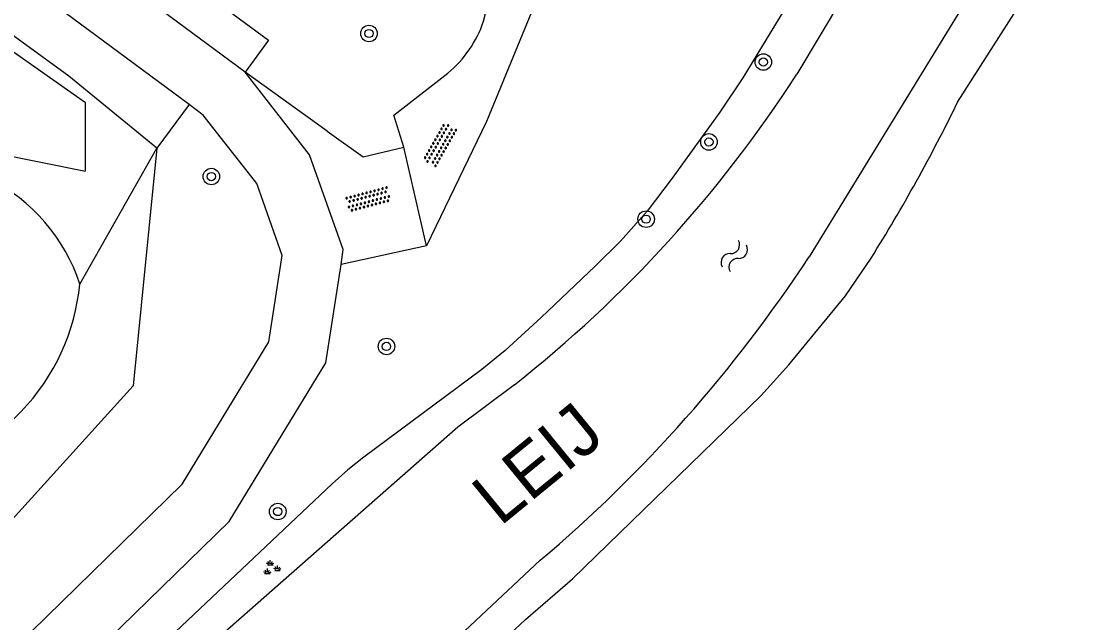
# Model space of a CAD drawing. Extents: x 135999 to 138000, y 396000 to 398501.
# Drawn here: x 136593.9 to 136645.1, y 396258.6 to 396287.8 of the extents above; entities that cross this region are included whole.
import ezdxf

# ---------------------------------------------------------------- set-up
doc = ezdxf.new("R2010")
doc.units = 0
for name, color, linetype in [('gg-afsc-erfafscheiding', 7, 'Continuous'), ('gg-anno-naam water', 7, 'Continuous'), ('gg-knt-bronhoudergrens', 7, 'Continuous'), ('gg-knt-onverhard', 7, 'Continuous'), ('gg-kntw-bovenkant insteek waterloop', 7, 'Continuous'), ('gg-kntw-waterlijn', 7, 'Continuous'), ('gt-grn-groengrens', 7, 'Continuous'), ('gt-symb-boom', 7, 'Continuous'), ('gt-symb-groenvak', 7, 'Continuous'), ('gt-symb-overige verharding', 7, 'Continuous'), ('gt-symb-watersymbool', 7, 'Continuous')]:
    doc.layers.add(name, color=color, linetype=linetype)

# ---------------------------------------------------------------- blocks, each defined once
blk = doc.blocks.new('gt0-BOOM')
at = {"layer": 'gt-symb-boom'}
for radius in [0.4, 0.2]:
    blk.add_circle((0, 0), radius, dxfattribs=at)
blk = doc.blocks.new('gt0-WA')
at = {"layer": 'gt-symb-watersymbool'}
for centre, start, end in [((-0.323, 0.022), 28.0725, 151.9275), ((0.427, 0.422), 208.0725, 331.9275), ((-0.323, -0.428), 28.0725, 151.9275), ((0.427, -0.028), 208.0725, 331.9275)]:
    blk.add_arc(centre, 0.425, start, end, dxfattribs=at)
blk = doc.blocks.new('gt0-OVH')
at = {"layer": 'gt-symb-overige verharding'}
for points in [[(-0.972, 0.298), (-0.967, 0.308), (-0.965, 0.319), (-0.966, 0.33), (-0.971, 0.34), (-0.978, 0.348), (-0.988, 0.353), (-0.999, 0.355), (-1.01, 0.354), (-1.02, 0.349), (-1.028, 0.342), (-1.033, 0.332), (-1.035, 0.321), (-1.034, 0.31), (-1.029, 0.3), (-1.022, 0.292), (-1.012, 0.287), (-1.001, 0.285), (-0.99, 0.286), (-0.98, 0.291)], [(-0.872, 0.106), (-0.867, 0.116), (-0.865, 0.126), (-0.866, 0.137), (-0.871, 0.147), (-0.878, 0.156), (-0.888, 0.161), (-0.899, 0.163), (-0.91, 0.162), (-0.92, 0.157), (-0.928, 0.15), (-0.933, 0.14), (-0.935, 0.129), (-0.934, 0.118), (-0.929, 0.108), (-0.922, 0.1), (-0.912, 0.095), (-0.901, 0.092), (-0.89, 0.094), (-0.88, 0.098)], [(-0.772, 0.298), (-0.767, 0.308), (-0.765, 0.319), (-0.766, 0.33), (-0.771, 0.34), (-0.778, 0.348), (-0.788, 0.353), (-0.799, 0.355), (-0.81, 0.354), (-0.82, 0.349), (-0.828, 0.342), (-0.833, 0.332), (-0.835, 0.321), (-0.834, 0.31), (-0.829, 0.3), (-0.822, 0.292), (-0.812, 0.287), (-0.801, 0.285), (-0.79, 0.286), (-0.78, 0.291)], [(-0.672, 0.106), (-0.667, 0.116), (-0.665, 0.126), (-0.666, 0.137), (-0.671, 0.147), (-0.678, 0.156), (-0.688, 0.161), (-0.699, 0.163), (-0.71, 0.162), (-0.72, 0.157), (-0.728, 0.15), (-0.733, 0.14), (-0.735, 0.129), (-0.734, 0.118), (-0.729, 0.108), (-0.722, 0.1), (-0.712, 0.095), (-0.701, 0.092), (-0.69, 0.094), (-0.68, 0.098)], [(-0.572, 0.298), (-0.567, 0.308), (-0.565, 0.319), (-0.566, 0.33), (-0.571, 0.34), (-0.578, 0.348), (-0.588, 0.353), (-0.599, 0.355), (-0.61, 0.354), (-0.62, 0.349), (-0.628, 0.342), (-0.633, 0.332), (-0.635, 0.321), (-0.634, 0.31), (-0.629, 0.3), (-0.622, 0.292), (-0.612, 0.287), (-0.601, 0.285), (-0.59, 0.286), (-0.58, 0.291)], [(-0.472, 0.106), (-0.467, 0.116), (-0.465, 0.126), (-0.466, 0.137), (-0.471, 0.147), (-0.478, 0.156), (-0.488, 0.161), (-0.499, 0.163), (-0.51, 0.162), (-0.52, 0.157), (-0.528, 0.15), (-0.533, 0.14), (-0.535, 0.129), (-0.534, 0.118), (-0.529, 0.108), (-0.522, 0.1), (-0.512, 0.095), (-0.501, 0.092), (-0.49, 0.094), (-0.48, 0.098)], [(-0.372, 0.298), (-0.367, 0.308), (-0.365, 0.319), (-0.366, 0.33), (-0.371, 0.34), (-0.378, 0.348), (-0.388, 0.353), (-0.399, 0.355), (-0.41, 0.354), (-0.42, 0.349), (-0.428, 0.342), (-0.433, 0.332), (-0.435, 0.321), (-0.434, 0.31), (-0.429, 0.3), (-0.422, 0.292), (-0.412, 0.287), (-0.401, 0.285), (-0.39, 0.286), (-0.38, 0.291)], [(-0.272, 0.106), (-0.267, 0.116), (-0.265, 0.126), (-0.266, 0.137), (-0.271, 0.147), (-0.278, 0.156), (-0.288, 0.161), (-0.299, 0.163), (-0.31, 0.162), (-0.32, 0.157), (-0.328, 0.15), (-0.333, 0.14), (-0.335, 0.129), (-0.334, 0.118), (-0.329, 0.108), (-0.322, 0.1), (-0.312, 0.095), (-0.301, 0.092), (-0.29, 0.094), (-0.28, 0.098)], [(-0.172, 0.298), (-0.167, 0.308), (-0.165, 0.319), (-0.166, 0.33), (-0.171, 0.34), (-0.178, 0.348), (-0.188, 0.353), (-0.199, 0.355), (-0.21, 0.354), (-0.22, 0.349), (-0.228, 0.342), (-0.233, 0.332), (-0.235, 0.321), (-0.234, 0.31), (-0.229, 0.3), (-0.222, 0.292), (-0.212, 0.287), (-0.201, 0.285), (-0.19, 0.286), (-0.18, 0.291)], [(-0.072, 0.106), (-0.067, 0.116), (-0.065, 0.126), (-0.066, 0.137), (-0.071, 0.147), (-0.078, 0.156), (-0.088, 0.161), (-0.099, 0.163), (-0.11, 0.162), (-0.12, 0.157), (-0.128, 0.15), (-0.133, 0.14), (-0.135, 0.129), (-0.134, 0.118), (-0.129, 0.108), (-0.122, 0.1), (-0.112, 0.095), (-0.101, 0.092), (-0.09, 0.094), (-0.08, 0.098)], [(0.028, 0.298), (0.033, 0.308), (0.035, 0.319), (0.034, 0.33), (0.029, 0.34), (0.022, 0.348), (0.012, 0.353), (0.001, 0.355), (-0.01, 0.354), (-0.02, 0.349), (-0.028, 0.342), (-0.033, 0.332), (-0.035, 0.321), (-0.034, 0.31), (-0.029, 0.3), (-0.022, 0.292), (-0.012, 0.287), (-0.001, 0.285), (0.01, 0.286), (0.02, 0.291)], [(0.128, 0.106), (0.133, 0.116), (0.135, 0.126), (0.134, 0.137), (0.129, 0.147), (0.122, 0.156), (0.112, 0.161), (0.101, 0.163), (0.09, 0.162), (0.08, 0.157), (0.072, 0.15), (0.067, 0.14), (0.065, 0.129), (0.066, 0.118), (0.071, 0.108), (0.078, 0.1), (0.088, 0.095), (0.099, 0.092), (0.11, 0.094), (0.12, 0.098)], [(0.228, 0.298), (0.233, 0.308), (0.235, 0.319), (0.234, 0.33), (0.229, 0.34), (0.222, 0.348), (0.212, 0.353), (0.201, 0.355), (0.19, 0.354), (0.18, 0.349), (0.172, 0.342), (0.167, 0.332), (0.165, 0.321), (0.166, 0.31), (0.171, 0.3), (0.178, 0.292), (0.188, 0.287), (0.199, 0.285), (0.21, 0.286), (0.22, 0.291)], [(0.328, 0.106), (0.333, 0.116), (0.335, 0.126), (0.334, 0.137), (0.329, 0.147), (0.322, 0.156), (0.312, 0.161), (0.301, 0.163), (0.29, 0.162), (0.28, 0.157), (0.272, 0.15), (0.267, 0.14), (0.265, 0.129), (0.266, 0.118), (0.271, 0.108), (0.278, 0.1), (0.288, 0.095), (0.299, 0.092), (0.31, 0.094), (0.32, 0.098)], [(0.428, 0.298), (0.433, 0.308), (0.435, 0.319), (0.434, 0.33), (0.429, 0.34), (0.422, 0.348), (0.412, 0.353), (0.401, 0.355), (0.39, 0.354), (0.38, 0.349), (0.372, 0.342), (0.367, 0.332), (0.365, 0.321), (0.366, 0.31), (0.371, 0.3), (0.378, 0.292), (0.388, 0.287), (0.399, 0.285), (0.41, 0.286), (0.42, 0.291)], [(0.528, 0.106), (0.533, 0.116), (0.535, 0.126), (0.534, 0.137), (0.529, 0.147), (0.522, 0.156), (0.512, 0.161), (0.501, 0.163), (0.49, 0.162), (0.48, 0.157), (0.472, 0.15), (0.467, 0.14), (0.465, 0.129), (0.466, 0.118), (0.471, 0.108), (0.478, 0.1), (0.488, 0.095), (0.499, 0.092), (0.51, 0.094), (0.52, 0.098)], [(0.628, 0.298), (0.633, 0.308), (0.635, 0.319), (0.634, 0.33), (0.629, 0.34), (0.622, 0.348), (0.612, 0.353), (0.601, 0.355), (0.59, 0.354), (0.58, 0.349), (0.572, 0.342), (0.567, 0.332), (0.565, 0.321), (0.566, 0.31), (0.571, 0.3), (0.578, 0.292), (0.588, 0.287), (0.599, 0.285), (0.61, 0.286), (0.62, 0.291)], [(0.728, 0.106), (0.733, 0.116), (0.735, 0.126), (0.734, 0.137), (0.729, 0.147), (0.722, 0.156), (0.712, 0.161), (0.701, 0.163), (0.69, 0.162), (0.68, 0.157), (0.672, 0.15), (0.667, 0.14), (0.665, 0.129), (0.666, 0.118), (0.671, 0.108), (0.678, 0.1), (0.688, 0.095), (0.699, 0.092), (0.71, 0.094), (0.72, 0.098)], [(0.828, 0.298), (0.833, 0.308), (0.835, 0.319), (0.834, 0.33), (0.829, 0.34), (0.822, 0.348), (0.812, 0.353), (0.801, 0.355), (0.79, 0.354), (0.78, 0.349), (0.772, 0.342), (0.767, 0.332), (0.765, 0.321), (0.766, 0.31), (0.771, 0.3), (0.778, 0.292), (0.788, 0.287), (0.799, 0.285), (0.81, 0.286), (0.82, 0.291)], [(0.928, 0.106), (0.933, 0.116), (0.935, 0.126), (0.934, 0.137), (0.929, 0.147), (0.922, 0.156), (0.912, 0.161), (0.901, 0.163), (0.89, 0.162), (0.88, 0.157), (0.872, 0.15), (0.867, 0.14), (0.865, 0.129), (0.866, 0.118), (0.871, 0.108), (0.878, 0.1), (0.888, 0.095), (0.899, 0.092), (0.91, 0.094), (0.92, 0.098)], [(1.028, 0.298), (1.033, 0.308), (1.035, 0.319), (1.034, 0.33), (1.029, 0.34), (1.022, 0.348), (1.012, 0.353), (1.001, 0.355), (0.99, 0.354), (0.98, 0.349), (0.972, 0.342), (0.967, 0.332), (0.965, 0.321), (0.966, 0.31), (0.971, 0.3), (0.978, 0.292), (0.988, 0.287), (0.999, 0.285), (1.01, 0.286), (1.02, 0.291)], [(-0.972, -0.142), (-0.967, -0.132), (-0.965, -0.121), (-0.966, -0.11), (-0.971, -0.1), (-0.978, -0.092), (-0.988, -0.087), (-0.999, -0.085), (-1.01, -0.086), (-1.02, -0.091), (-1.028, -0.098), (-1.033, -0.108), (-1.035, -0.119), (-1.034, -0.13), (-1.029, -0.14), (-1.022, -0.148), (-1.012, -0.153), (-1.001, -0.155), (-0.99, -0.154), (-0.98, -0.149)], [(-0.872, -0.334), (-0.867, -0.324), (-0.865, -0.314), (-0.866, -0.303), (-0.871, -0.293), (-0.878, -0.284), (-0.888, -0.279), (-0.899, -0.277), (-0.91, -0.278), (-0.92, -0.283), (-0.928, -0.29), (-0.933, -0.3), (-0.935, -0.311), (-0.934, -0.322), (-0.929, -0.332), (-0.922, -0.34), (-0.912, -0.345), (-0.901, -0.348), (-0.89, -0.346), (-0.88, -0.342)], [(-0.772, -0.142), (-0.767, -0.132), (-0.765, -0.121), (-0.766, -0.11), (-0.771, -0.1), (-0.778, -0.092), (-0.788, -0.087), (-0.799, -0.085), (-0.81, -0.086), (-0.82, -0.091), (-0.828, -0.098), (-0.833, -0.108), (-0.835, -0.119), (-0.834, -0.13), (-0.829, -0.14), (-0.822, -0.148), (-0.812, -0.153), (-0.801, -0.155), (-0.79, -0.154), (-0.78, -0.149)], [(-0.672, -0.334), (-0.667, -0.324), (-0.665, -0.314), (-0.666, -0.303), (-0.671, -0.293), (-0.678, -0.284), (-0.688, -0.279), (-0.699, -0.277), (-0.71, -0.278), (-0.72, -0.283), (-0.728, -0.29), (-0.733, -0.3), (-0.735, -0.311), (-0.734, -0.322), (-0.729, -0.332), (-0.722, -0.34), (-0.712, -0.345), (-0.701, -0.348), (-0.69, -0.346), (-0.68, -0.342)], [(-0.572, -0.142), (-0.567, -0.132), (-0.565, -0.121), (-0.566, -0.11), (-0.571, -0.1), (-0.578, -0.092), (-0.588, -0.087), (-0.599, -0.085), (-0.61, -0.086), (-0.62, -0.091), (-0.628, -0.098), (-0.633, -0.108), (-0.635, -0.119), (-0.634, -0.13), (-0.629, -0.14), (-0.622, -0.148), (-0.612, -0.153), (-0.601, -0.155), (-0.59, -0.154), (-0.58, -0.149)], [(-0.472, -0.334), (-0.467, -0.324), (-0.465, -0.314), (-0.466, -0.303), (-0.471, -0.293), (-0.478, -0.284), (-0.488, -0.279), (-0.499, -0.277), (-0.51, -0.278), (-0.52, -0.283), (-0.528, -0.29), (-0.533, -0.3), (-0.535, -0.311), (-0.534, -0.322), (-0.529, -0.332), (-0.522, -0.34), (-0.512, -0.345), (-0.501, -0.348), (-0.49, -0.346), (-0.48, -0.342)], [(-0.372, -0.142), (-0.367, -0.132), (-0.365, -0.121), (-0.366, -0.11), (-0.371, -0.1), (-0.378, -0.092), (-0.388, -0.087), (-0.399, -0.085), (-0.41, -0.086), (-0.42, -0.091), (-0.428, -0.098), (-0.433, -0.108), (-0.435, -0.119), (-0.434, -0.13), (-0.429, -0.14), (-0.422, -0.148), (-0.412, -0.153), (-0.401, -0.155), (-0.39, -0.154), (-0.38, -0.149)], [(-0.272, -0.334), (-0.267, -0.324), (-0.265, -0.314), (-0.266, -0.303), (-0.271, -0.293), (-0.278, -0.284), (-0.288, -0.279), (-0.299, -0.277), (-0.31, -0.278), (-0.32, -0.283), (-0.328, -0.29), (-0.333, -0.3), (-0.335, -0.311), (-0.334, -0.322), (-0.329, -0.332), (-0.322, -0.34), (-0.312, -0.345), (-0.301, -0.348), (-0.29, -0.346), (-0.28, -0.342)], [(-0.172, -0.142), (-0.167, -0.132), (-0.165, -0.121), (-0.166, -0.11), (-0.171, -0.1), (-0.178, -0.092), (-0.188, -0.087), (-0.199, -0.085), (-0.21, -0.086), (-0.22, -0.091), (-0.228, -0.098), (-0.233, -0.108), (-0.235, -0.119), (-0.234, -0.13), (-0.229, -0.14), (-0.222, -0.148), (-0.212, -0.153), (-0.201, -0.155), (-0.19, -0.154), (-0.18, -0.149)], [(-0.072, -0.334), (-0.067, -0.324), (-0.065, -0.314), (-0.066, -0.303), (-0.071, -0.293), (-0.078, -0.284), (-0.088, -0.279), (-0.099, -0.277), (-0.11, -0.278), (-0.12, -0.283), (-0.128, -0.29), (-0.133, -0.3), (-0.135, -0.311), (-0.134, -0.322), (-0.129, -0.332), (-0.122, -0.34), (-0.112, -0.345), (-0.101, -0.348), (-0.09, -0.346), (-0.08, -0.342)], [(0.028, -0.142), (0.033, -0.132), (0.035, -0.121), (0.034, -0.11), (0.029, -0.1), (0.022, -0.092), (0.012, -0.087), (0.001, -0.085), (-0.01, -0.086), (-0.02, -0.091), (-0.028, -0.098), (-0.033, -0.108), (-0.035, -0.119), (-0.034, -0.13), (-0.029, -0.14), (-0.022, -0.148), (-0.012, -0.153), (-0.001, -0.155), (0.01, -0.154), (0.02, -0.149)], [(0.128, -0.334), (0.133, -0.324), (0.135, -0.314), (0.134, -0.303), (0.129, -0.293), (0.122, -0.284), (0.112, -0.279), (0.101, -0.277), (0.09, -0.278), (0.08, -0.283), (0.072, -0.29), (0.067, -0.3), (0.065, -0.311), (0.066, -0.322), (0.071, -0.332), (0.078, -0.34), (0.088, -0.345), (0.099, -0.348), (0.11, -0.346), (0.12, -0.342)], [(0.228, -0.142), (0.233, -0.132), (0.235, -0.121), (0.234, -0.11), (0.229, -0.1), (0.222, -0.092), (0.212, -0.087), (0.201, -0.085), (0.19, -0.086), (0.18, -0.091), (0.172, -0.098), (0.167, -0.108), (0.165, -0.119), (0.166, -0.13), (0.171, -0.14), (0.178, -0.148), (0.188, -0.153), (0.199, -0.155), (0.21, -0.154), (0.22, -0.149)], [(0.328, -0.334), (0.333, -0.324), (0.335, -0.314), (0.334, -0.303), (0.329, -0.293), (0.322, -0.284), (0.312, -0.279), (0.301, -0.277), (0.29, -0.278), (0.28, -0.283), (0.272, -0.29), (0.267, -0.3), (0.265, -0.311), (0.266, -0.322), (0.271, -0.332), (0.278, -0.34), (0.288, -0.345), (0.299, -0.348), (0.31, -0.346), (0.32, -0.342)], [(0.428, -0.142), (0.433, -0.132), (0.435, -0.121), (0.434, -0.11), (0.429, -0.1), (0.422, -0.092), (0.412, -0.087), (0.401, -0.085), (0.39, -0.086), (0.38, -0.091), (0.372, -0.098), (0.367, -0.108), (0.365, -0.119), (0.366, -0.13), (0.371, -0.14), (0.378, -0.148), (0.388, -0.153), (0.399, -0.155), (0.41, -0.154), (0.42, -0.149)], [(0.528, -0.334), (0.533, -0.324), (0.535, -0.314), (0.534, -0.303), (0.529, -0.293), (0.522, -0.284), (0.512, -0.279), (0.501, -0.277), (0.49, -0.278), (0.48, -0.283), (0.472, -0.29), (0.467, -0.3), (0.465, -0.311), (0.466, -0.322), (0.471, -0.332), (0.478, -0.34), (0.488, -0.345), (0.499, -0.348), (0.51, -0.346), (0.52, -0.342)], [(0.628, -0.142), (0.633, -0.132), (0.635, -0.121), (0.634, -0.11), (0.629, -0.1), (0.622, -0.092), (0.612, -0.087), (0.601, -0.085), (0.59, -0.086), (0.58, -0.091), (0.572, -0.098), (0.567, -0.108), (0.565, -0.119), (0.566, -0.13), (0.571, -0.14), (0.578, -0.148), (0.588, -0.153), (0.599, -0.155), (0.61, -0.154), (0.62, -0.149)], [(0.728, -0.334), (0.733, -0.324), (0.735, -0.314), (0.734, -0.303), (0.729, -0.293), (0.722, -0.284), (0.712, -0.279), (0.701, -0.277), (0.69, -0.278), (0.68, -0.283), (0.672, -0.29), (0.667, -0.3), (0.665, -0.311), (0.666, -0.322), (0.671, -0.332), (0.678, -0.34), (0.688, -0.345), (0.699, -0.348), (0.71, -0.346), (0.72, -0.342)], [(0.828, -0.142), (0.833, -0.132), (0.835, -0.121), (0.834, -0.11), (0.829, -0.1), (0.822, -0.092), (0.812, -0.087), (0.801, -0.085), (0.79, -0.086), (0.78, -0.091), (0.772, -0.098), (0.767, -0.108), (0.765, -0.119), (0.766, -0.13), (0.771, -0.14), (0.778, -0.148), (0.788, -0.153), (0.799, -0.155), (0.81, -0.154), (0.82, -0.149)], [(0.928, -0.334), (0.933, -0.324), (0.935, -0.314), (0.934, -0.303), (0.929, -0.293), (0.922, -0.284), (0.912, -0.279), (0.901, -0.277), (0.89, -0.278), (0.88, -0.283), (0.872, -0.29), (0.867, -0.3), (0.865, -0.311), (0.866, -0.322), (0.871, -0.332), (0.878, -0.34), (0.888, -0.345), (0.899, -0.348), (0.91, -0.346), (0.92, -0.342)], [(1.028, -0.142), (1.033, -0.132), (1.035, -0.121), (1.034, -0.11), (1.029, -0.1), (1.022, -0.092), (1.012, -0.087), (1.001, -0.085), (0.99, -0.086), (0.98, -0.091), (0.972, -0.098), (0.967, -0.108), (0.965, -0.119), (0.966, -0.13), (0.971, -0.14), (0.978, -0.148), (0.988, -0.153), (0.999, -0.155), (1.01, -0.154), (1.02, -0.149)]]:
    blk.add_lwpolyline(points, close=True, dxfattribs=at)
blk = doc.blocks.new('gt0-GRVAK')
at = {"layer": 'gt-symb-groenvak'}
for p, q in [((-0.11, 0.189), (-0.228, 0.24)), ((-0.182, 0.153), (0.088, 0.153)), ((-0.091, 0.211), (-0.156, 0.322)), ((-0.047, 0.214), (-0.047, 0.393)), ((-0.004, 0.211), (0.061, 0.322)), ((0.015, 0.189), (0.133, 0.24)), ((0.262, -0.052), (0.197, 0.059)), ((0.305, -0.049), (0.305, 0.13)), ((0.349, -0.052), (0.414, 0.059)), ((-0.245, -0.228), (-0.363, -0.177)), ((-0.318, -0.264), (-0.047, -0.264)), ((-0.226, -0.206), (-0.291, -0.095)), ((-0.183, -0.203), (-0.183, -0.024)), ((-0.139, -0.206), (-0.074, -0.095)), ((-0.12, -0.228), (-0.002, -0.177)), ((0.243, -0.074), (0.125, -0.023)), ((0.17, -0.11), (0.441, -0.11)), ((0.368, -0.074), (0.486, -0.023))]:
    blk.add_line(p, q, dxfattribs=at)

msp = doc.modelspace()

# ---------------------------------------------------------------- linework, layer by layer
at = {"layer": 'gg-afsc-erfafscheiding'}
for p, q in [((136612.395, 396281.676), (136611.907, 396283.223)), ((136613.483, 396276.9), (136612.395, 396281.676))]:
    msp.add_line(p, q, dxfattribs=at)
at = {"layer": 'gg-knt-bronhoudergrens'}
msp.add_lwpolyline([(136575.007, 396269.77), (136574.418, 396270.611), (136574.908, 396275.389), (136576.439, 396277.288), (136577.97, 396279.186), (136582.258, 396282.126), (136585.933, 396282.739), (136597, 396280.512), (136597, 396283.82), (136534.823, 396327.608), (136529.531, 396325.756), (136519.742, 396320.2), (136506.973, 396309.773), (136513.215, 396302.644), (136522.427, 396292.123), (136528.797, 396284.847), (136550.622, 396259.921)], dxfattribs=at)
at = {"layer": 'gg-knt-onverhard'}
for p, q in [((136608.691, 396282.446), (136604.716, 396285.3)), ((136611.907, 396283.223), (136614.516, 396285.254)), ((136613.483, 396276.9), (136609.354, 396275.991))]:
    msp.add_line(p, q, dxfattribs=at)
for points in [[(136604.716, 396285.3), (136584.616, 396300.156), (136570.294, 396310.287), (136563.82, 396314.7), (136540.919, 396331.761)], [(136602.009, 396283.729), (136592.593, 396290.704), (136570.99, 396306.177), (136561.85, 396312.15), (136548.704, 396321.938)], [(136616.251, 396287.769), (136618.363, 396295.892), (136621.44, 396299.778)], [(136621.518, 396295.852), (136619.504, 396290.491), (136616.391, 396282.914), (136613.483, 396276.9)], [(136609.354, 396275.991), (136609.465, 396276.708), (136607.833, 396281.303), (136604.716, 396285.3)], [(136546.67, 396203.725), (136546.847, 396203.849), (136549.73, 396207.178), (136555.338, 396216.581), (136558.808, 396222.678), (136563.327, 396228.904), (136570.951, 396237.2), (136579.144, 396244.605), (136592.189, 396256.086), (136601.677, 396265.356), (136605.862, 396272.24), (136606.514, 396276.431), (136605.281, 396279.903), (136602.691, 396283.224), (136602.009, 396283.729)], [(136608.691, 396282.446), (136610.426, 396281.2), (136612.395, 396281.676)], [(136576.684, 396238.507), (136581.057, 396242.46), (136594.144, 396253.978), (136603.944, 396263.554), (136608.614, 396271.235), (136609.354, 396275.991)]]:
    msp.add_lwpolyline(points, dxfattribs=at)
msp.add_arc((136611.036, 396289.511), 5.498, 309.2683, 341.5311, dxfattribs=at)
at = {"layer": 'gg-kntw-bovenkant insteek waterloop'}
msp.add_line((136593.88, 396268.873), (136591.733, 396266.775), dxfattribs=at)
for points in [[(136636.57, 396297.699), (136636.078, 396297.059), (136634.509, 396293.956), (136633.504, 396292.227), (136630.82, 396288.365), (136628.798, 396285.024), (136627.679, 396283.367), (136625.38, 396280.168), (136624.165, 396278.579), (136622.874, 396277.118), (136621.651, 396275.901), (136619.035, 396273.417), (136617.294, 396271.834), (136616.169, 396270.903), (136610.462, 396266.663), (136609.679, 396266.042), (136608.924, 396265.378), (136599.901, 396256.841), (136598.077, 396255.168), (136594.257, 396251.884), (136586.003, 396244.442), (136578.533, 396237.462)], [(136639.187, 396283.852), (136641.93, 396288.142), (136645.433, 396293.064)], [(136592.766, 396237.623), (136599.558, 396243.126), (136603.919, 396246.71), (136608.111, 396250), (136609.729, 396251.342), (136612.136, 396253.201), (136613.666, 396254.49), (136618.283, 396258.812), (136620.547, 396260.781), (136629.675, 396269.645), (136631.02, 396271.126), (136633.756, 396274.476), (136634.998, 396276.299)]]:
    msp.add_lwpolyline(points, dxfattribs=at)
for centre, radius, start, end in [((136565.631, 396319.709), 81.831, 327.96157, 334.01169), ((136588.388, 396272.323), 8.76, 18.0732, 63.2642), ((136586.457, 396276.022), 10.306, 316.0777, 354.5371)]:
    msp.add_arc(centre, radius, start, end, dxfattribs=at)
at = {"layer": 'gg-kntw-waterlijn'}
for p, q in [((136638.296, 396296.796), (136631.401, 396285.197)), ((136643.007, 396294.333), (136631.999, 396276.358))]:
    msp.add_line(p, q, dxfattribs=at)
for points in [[(136617.74, 396270.17), (136615.002, 396268.115), (136585.749, 396242.386)], [(136618.993, 396261.671), (136612.753, 396255.816), (136591.172, 396238.435)]]:
    msp.add_lwpolyline(points, dxfattribs=at)
for centre, radius, start, end in [((136579.72, 396318.457), 61.459, 308.21615, 327.2361), ((136575.103, 396313.639), 68.022, 310.18255, 326.76478)]:
    msp.add_arc(centre, radius, start, end, dxfattribs=at)
at = {"layer": 'gt-grn-groengrens'}
for p in [(136602.009, 396283.729), (136596.716, 396275.041)]:
    msp.add_line(p, (136600.446, 396281.62), dxfattribs=at)
for points in [[(136540.613, 396334.893), (136605.851, 396286.841), (136604.716, 396285.3)], [(136600.446, 396281.62), (136596.186, 396285.113), (136593.569, 396287.016), (136568.078, 396305.025), (136549.952, 396317.671), (136544.668, 396321.556)], [(136600.446, 396281.62), (136599.297, 396270.122), (136593.305, 396263.476), (136588.118, 396258.678), (136582.735, 396253.842)]]:
    msp.add_lwpolyline(points, dxfattribs=at)

# ---------------------------------------------------------------- block references
at = {"layer": 'gt-symb-boom'}
for p in [(136610.708, 396287.172), (136629.787, 396285.789), (136627.155, 396281.923), (136603.082, 396280.247), (136624.116, 396278.184), (136611.553, 396272.023), (136606.293, 396264.031)]:
    msp.add_blockref('gt0-BOOM', p, dxfattribs=at)
at = {"layer": 'gt-symb-groenvak'}
msp.add_blockref('gt0-GRVAK', (136605.976, 396261.291), dxfattribs=at)
at = {"layer": 'gt-symb-overige verharding'}
for p, rotation in [((136614.14, 396281.787), -119.79461720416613), ((136610.675, 396279.147), 14.898187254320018)]:
    msp.add_blockref('gt0-OVH', p, dxfattribs=dict(at, rotation=rotation))
at = {"layer": 'gt-symb-watersymbool', "rotation": 58.53512697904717}
msp.add_blockref('gt0-WA', (136628.352, 396276.358), dxfattribs=at)

# ---------------------------------------------------------------- texts
at = {"layer": 'gg-anno-naam water'}
msp.add_text('LEIJ', height=2.5, rotation=39.2773, dxfattribs=at).set_placement((136617.054, 396263.285))

doc.saveas('drawing.dxf')
